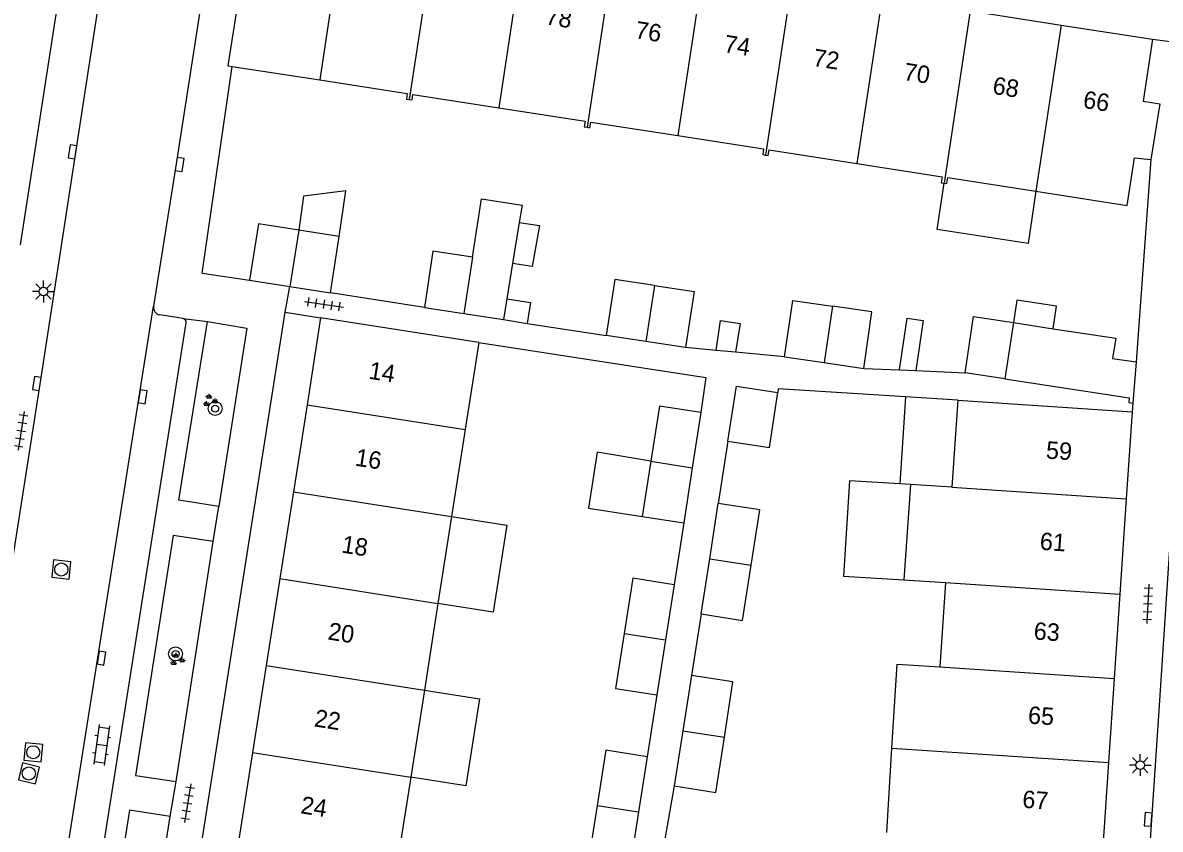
# Model space of a CAD drawing. Extents: x 131000 to 133014, y 396499 to 399001.
# Drawn here: x 132779.6 to 132844.8, y 397226.9 to 397273.2 of the extents above; entities that cross this region are included whole.
import ezdxf

# ---------------------------------------------------------------- set-up
doc = ezdxf.new("R2010")
doc.units = 0
for name, color, linetype in [('gg-afsc-erfafscheiding', 7, 'Continuous'), ('gg-afsc-muur', 7, 'Continuous'), ('gg-anno-huisnummerreeks BGT', 7, 'Continuous'), ('gg-bbg-bijgebouw', 7, 'Continuous'), ('gg-bbg-gedigitaliseerde bebouwing', 7, 'Continuous'), ('gg-bbg-gedigitaliseerde bijgebouw', 7, 'Continuous'), ('gg-bbg-hoofdgebouw', 7, 'Continuous'), ('gg-bbg-luifel en loopbrug', 7, 'Continuous'), ('gg-bbg-tussenscheiding', 7, 'Continuous'), ('gg-knt-verharding', 7, 'Continuous'), ('gg-knt-verharding nz', 7, 'Continuous'), ('gt-grn-weggrens', 7, 'Continuous'), ('gt-symb-boom', 7, 'Continuous'), ('gt-symb-groenvak', 7, 'Continuous'), ('gt-symb-klinker verharding', 7, 'Continuous'), ('gt-symb-kolk', 7, 'Continuous'), ('gt-symb-lichtmast', 7, 'Continuous'), ('gt-symb-rioolschacht', 7, 'Continuous'), ('gt-symb-tegel verharding', 7, 'Continuous')]:
    doc.layers.add(name, color=color, linetype=linetype)

# ---------------------------------------------------------------- blocks, each defined once
blk = doc.blocks.new('gt0-TEG1')
at = {"layer": 'gt-symb-tegel verharding'}
for p, q in [((-1.125, 0), (1.125, 0)), ((-0.9, -0.25), (-0.9, 0.25)), ((-0.45, -0.25), (-0.45, 0.25)), ((0, -0.25), (0, 0.25)), ((0.45, -0.25), (0.45, 0.25)), ((0.9, -0.25), (0.9, 0.25))]:
    blk.add_line(p, q, dxfattribs=at)
blk = doc.blocks.new('gt0-GRVAK')
at = {"layer": 'gt-symb-groenvak'}
for p, q in [((-0.11, 0.189), (-0.228, 0.24)), ((-0.182, 0.153), (0.088, 0.153)), ((-0.091, 0.211), (-0.156, 0.322)), ((-0.047, 0.214), (-0.047, 0.393)), ((-0.004, 0.211), (0.061, 0.322)), ((0.015, 0.189), (0.133, 0.24)), ((0.262, -0.052), (0.197, 0.059)), ((0.305, -0.049), (0.305, 0.13)), ((0.349, -0.052), (0.414, 0.059)), ((-0.245, -0.228), (-0.363, -0.177)), ((-0.318, -0.264), (-0.047, -0.264)), ((-0.226, -0.206), (-0.291, -0.095)), ((-0.183, -0.203), (-0.183, -0.024)), ((-0.139, -0.206), (-0.074, -0.095)), ((-0.12, -0.228), (-0.002, -0.177)), ((0.243, -0.074), (0.125, -0.023)), ((0.17, -0.11), (0.441, -0.11)), ((0.368, -0.074), (0.486, -0.023))]:
    blk.add_line(p, q, dxfattribs=at)
blk = doc.blocks.new('gt0-BOOM')
at = {"layer": 'gt-symb-boom'}
for radius in [0.4, 0.2]:
    blk.add_circle((0, 0), radius, dxfattribs=at)
blk = doc.blocks.new('gt0-KOLK')
at = {"layer": 'gt-symb-kolk'}
blk.add_lwpolyline([(0, 0), (0.375, 0), (0.375, 0.4), (-0.375, 0.4), (-0.375, 0), (0, 0)], dxfattribs=at)
blk = doc.blocks.new('gt0-RS')
at = {"layer": 'gt-symb-rioolschacht'}
blk.add_lwpolyline([(-0.5, -0.5), (0.5, -0.5), (0.5, 0.5), (-0.5, 0.5)], close=True, dxfattribs=at)
blk.add_circle((0, 0), 0.375, dxfattribs=at)
blk = doc.blocks.new('gt0-KL1')
at = {"layer": 'gt-symb-klinker verharding'}
for p, q in [((-1.15, 0.3), (1.15, 0.3)), ((-1, -0.3), (-1, 0.3)), ((-0.5, 0.3), (-0.5, 0.45)), ((0, -0.3), (0, 0.3)), ((0.5, 0.3), (0.5, 0.45)), ((1, -0.3), (1, 0.3)), ((-1.15, -0.3), (1.15, -0.3)), ((-0.5, -0.45), (-0.5, -0.3)), ((0.5, -0.45), (0.5, -0.3))]:
    blk.add_line(p, q, dxfattribs=at)
blk = doc.blocks.new('gt0-LMAST')
at = {"layer": 'gt-symb-lichtmast'}
for p, q in [((-0.182, 0.173), (-0.447, 0.438)), ((-0.005, 0.246), (-0.005, 0.621)), ((0.172, 0.173), (0.437, 0.438)), ((-0.255, -0.004), (-0.63, -0.004)), ((-0.182, -0.181), (-0.447, -0.446)), ((-0.005, -0.254), (-0.005, -0.629)), ((0.437, -0.446), (0.172, -0.181)), ((0.245, -0.004), (0.62, -0.004))]:
    blk.add_line(p, q, dxfattribs=at)
blk.add_circle((-0.005, -0.004), 0.25, dxfattribs=at)

msp = doc.modelspace()

# ---------------------------------------------------------------- linework, layer by layer
at = {"layer": 'gg-afsc-erfafscheiding'}
for p, q in [((132802.641, 397256.875), (132797.253, 397257.721)), ((132808.543, 397255.974), (132813.067, 397255.273)), ((132819.37, 397254.417), (132817.616, 397254.58)), ((132823.301, 397254.051), (132820.49, 397254.313)), ((132827.837, 397253.39), (132829.879, 397253.302)), ((132830.816, 397253.262), (132833.646, 397253.141)), ((132820.05, 397249.212), (132819.496, 397245.636)), ((132817.514, 397244.524), (132816.963, 397240.976)), ((132818.509, 397239.303), (132817.958, 397235.766)), ((132815.974, 397234.652), (132815.42, 397231.11)), ((132816.971, 397229.433), (132816.286, 397225.614))]:
    msp.add_line(p, q, dxfattribs=at)
for points in [[(132805.759, 397254.868), (132818.777, 397252.86), (132818.499, 397250.859)], [(132830.24, 397251.761), (132822.929, 397252.219), (132822.912, 397252.011)]]:
    msp.add_lwpolyline(points, dxfattribs=at)
at = {"layer": 'gg-afsc-muur'}
for p, q in [((132781.535, 397273.935), (132779.464, 397260.481)), ((132789.89, 397258.846), (132791.608, 397270.717)), ((132844.305, 397265.367), (132843.451, 397253.757)), ((132789.89, 397258.846), (132792.61, 397258.45))]:
    msp.add_line(p, q, dxfattribs=at)
at = {"layer": 'gg-bbg-bijgebouw'}
for p, q in [((132797.76, 397260.951), (132795.438, 397261.316)), ((132797.253, 397257.721), (132797.76, 397260.951)), ((132792.61, 397258.45), (132794.932, 397258.086)), ((132794.932, 397258.086), (132797.253, 397257.721)), ((132802.641, 397256.875), (132804.906, 397256.531)), ((132804.906, 397256.531), (132807.17, 397256.187)), ((132815.342, 397254.927), (132813.067, 397255.273)), ((132817.616, 397254.58), (132815.342, 397254.927)), ((132823.301, 397254.051), (132825.569, 397253.721)), ((132825.569, 397253.721), (132827.837, 397253.39)), ((132835.929, 397252.792), (132833.646, 397253.141)), ((132818.499, 397250.859), (132818.006, 397247.692)), ((132815.625, 397248.062), (132815.132, 397244.894)), ((132818.006, 397247.692), (132817.514, 397244.524)), ((132819.003, 397242.47), (132819.496, 397245.636)), ((132815.132, 397244.894), (132817.514, 397244.524)), ((132818.509, 397239.303), (132819.003, 397242.47)), ((132816.963, 397240.976), (132816.468, 397237.814)), ((132816.468, 397237.814), (132815.974, 397234.652)), ((132817.958, 397235.766), (132817.465, 397232.6)), ((132817.465, 397232.6), (132816.971, 397229.433)), ((132815.42, 397231.11), (132814.924, 397227.943)), ((132814.924, 397227.943), (132814.428, 397224.775))]:
    msp.add_line(p, q, dxfattribs=at)
for points in [[(132795.438, 397261.316), (132793.117, 397261.68), (132792.61, 397258.45)], [(132805.397, 397259.764), (132803.132, 397260.108), (132802.641, 397256.875)], [(132815.833, 397258.153), (132813.559, 397258.499), (132813.067, 397255.273)], [(132815.833, 397258.153), (132818.107, 397257.806), (132817.616, 397254.58)], [(132823.301, 397254.051), (132823.773, 397257.287), (132826.041, 397256.957)], [(132827.837, 397253.39), (132828.309, 397256.626), (132826.041, 397256.957)], [(132833.646, 397253.141), (132834.139, 397256.366), (132836.422, 397256.017)], [(132820.05, 397249.212), (132820.54, 397252.374), (132822.912, 397252.011)], [(132820.05, 397249.212), (132822.431, 397248.85), (132822.912, 397252.011)], [(132818.499, 397250.859), (132816.117, 397251.229), (132815.625, 397248.062)], [(132821.383, 397242.102), (132821.875, 397245.27), (132819.496, 397245.636)], [(132818.509, 397239.303), (132820.891, 397238.933), (132821.383, 397242.102)], [(132816.963, 397240.976), (132814.585, 397241.348), (132814.09, 397238.186)], [(132814.09, 397238.186), (132813.596, 397235.024), (132815.974, 397234.652)], [(132819.843, 397232.239), (132820.33, 397235.411), (132817.958, 397235.766)], [(132816.971, 397229.433), (132819.356, 397229.067), (132819.843, 397232.239)], [(132815.42, 397231.11), (132813.038, 397231.483), (132812.542, 397228.316)], [(132812.542, 397228.316), (132812.046, 397225.148), (132814.428, 397224.775)]]:
    msp.add_lwpolyline(points, dxfattribs=at)
at = {"layer": 'gg-bbg-gedigitaliseerde bebouwing'}
msp.add_line((132829.153, 397226.77), (132829.449, 397231.599), dxfattribs=at)
msp.add_lwpolyline([(132829.449, 397231.599), (132829.745, 397236.427), (132832.204, 397236.276)], dxfattribs=at)
at = {"layer": 'gg-bbg-gedigitaliseerde bijgebouw'}
for p, q in [((132808.084, 397261.754), (132807.7, 397259.414)), ((132807.7, 397259.414), (132807.365, 397257.377)), ((132807.365, 397257.377), (132807.17, 397256.187)), ((132836.422, 397256.017), (132838.705, 397255.667)), ((132843.451, 397253.757), (132843.278, 397251.401))]:
    msp.add_line(p, q, dxfattribs=at)
for points in [[(132805.397, 397259.764), (132805.906, 397263.115), (132808.249, 397262.759), (132808.084, 397261.754)], [(132838.705, 397255.667), (132842.288, 397255.118), (132842.111, 397253.962), (132843.451, 397253.757)], [(132835.929, 397252.792), (132843.053, 397251.7), (132843.033, 397251.429), (132843.278, 397251.401)]]:
    msp.add_lwpolyline(points, dxfattribs=at)
at = {"layer": 'gg-bbg-hoofdgebouw'}
for p, q in [((132833.942, 397273.896), (132839.155, 397273.086)), ((132839.155, 397273.086), (132844.4, 397272.271)), ((132791.608, 397270.717), (132796.639, 397269.936)), ((132796.69, 397256.289), (132795.909, 397251.302)), ((132805.759, 397254.868), (132796.69, 397256.289)), ((132805.759, 397254.868), (132804.979, 397249.882)), ((132833.227, 397251.574), (132832.89, 397246.572)), ((132833.227, 397251.574), (132843.234, 397250.896)), ((132795.909, 397251.302), (132795.128, 397246.315)), ((132843.234, 397250.896), (132842.896, 397245.898)), ((132804.979, 397249.882), (132804.199, 397244.895)), ((132795.128, 397246.315), (132794.347, 397241.329)), ((132830.513, 397246.734), (132830.144, 397241.264)), ((132832.89, 397246.572), (132830.513, 397246.734)), ((132842.896, 397245.898), (132842.525, 397240.43)), ((132804.199, 397244.895), (132803.419, 397239.908)), ((132794.347, 397241.329), (132793.566, 397236.342)), ((132830.144, 397241.264), (132832.53, 397241.103)), ((132832.53, 397241.103), (132832.204, 397236.276)), ((132842.525, 397240.43), (132842.198, 397235.603)), ((132803.419, 397239.908), (132802.638, 397234.921)), ((132793.566, 397236.342), (132792.784, 397231.355)), ((132842.198, 397235.603), (132841.872, 397230.776)), ((132802.638, 397234.921), (132801.858, 397229.934)), ((132792.784, 397231.355), (132792.003, 397226.368)), ((132841.872, 397230.776), (132841.545, 397225.95)), ((132801.858, 397229.934), (132801.078, 397224.948))]:
    msp.add_line(p, q, dxfattribs=at)
for points in [[(132792.866, 397280.279), (132791.363, 397270.755), (132791.608, 397270.717)], [(132844.4, 397272.271), (132843.862, 397268.718), (132844.81, 397268.568), (132844.305, 397265.367)], [(132796.639, 397269.936), (132801.657, 397269.156), (132801.61, 397268.843), (132801.771, 397268.819)], [(132801.771, 397268.819), (132801.933, 397268.794), (132801.98, 397269.105), (132806.907, 397268.34)], [(132806.907, 397268.34), (132811.856, 397267.571), (132811.807, 397267.249), (132811.97, 397267.224)], [(132811.97, 397267.224), (132812.133, 397267.199), (132812.182, 397267.52), (132817.174, 397266.744)], [(132817.174, 397266.744), (132822.095, 397265.98), (132822.044, 397265.655), (132822.204, 397265.63)], [(132822.204, 397265.63), (132822.364, 397265.605), (132822.415, 397265.931), (132827.444, 397265.15)], [(132837.712, 397263.554), (132842.944, 397262.741), (132843.364, 397265.475), (132844.305, 397265.367)], [(132827.444, 397265.15), (132832.338, 397264.389), (132832.286, 397264.044), (132832.446, 397264.02)], [(132832.446, 397264.02), (132832.607, 397263.996), (132832.658, 397264.339), (132837.712, 397263.554)]]:
    msp.add_lwpolyline(points, dxfattribs=at)
at = {"layer": 'gg-bbg-luifel en loopbrug'}
for p, q in [((132807.17, 397256.187), (132808.543, 397255.974)), ((132820.49, 397254.313), (132819.37, 397254.417)), ((132829.879, 397253.302), (132830.816, 397253.262)), ((132830.24, 397251.761), (132829.903, 397246.771)), ((132833.227, 397251.574), (132830.24, 397251.761)), ((132830.513, 397246.734), (132829.903, 397246.771))]:
    msp.add_line(p, q, dxfattribs=at)
for points in [[(132837.712, 397263.554), (132837.259, 397260.561), (132832.042, 397261.351), (132832.446, 397264.02)], [(132797.76, 397260.951), (132798.126, 397263.576), (132795.711, 397263.274), (132795.438, 397261.316)], [(132808.084, 397261.754), (132809.238, 397261.579), (132808.827, 397259.243), (132807.7, 397259.414)], [(132807.365, 397257.377), (132808.725, 397257.17), (132808.543, 397255.974)], [(132838.705, 397255.667), (132838.901, 397256.951), (132836.618, 397257.301), (132836.422, 397256.017)], [(132819.37, 397254.417), (132819.63, 397256.136), (132820.741, 397255.968), (132820.49, 397254.313)], [(132829.879, 397253.302), (132830.33, 397256.275), (132831.252, 397256.136), (132830.816, 397253.262)], [(132815.625, 397248.062), (132812.556, 397248.587), (132812.056, 397245.372), (132815.132, 397244.894)], [(132829.903, 397246.771), (132827.02, 397246.948), (132826.684, 397241.476), (132830.144, 397241.264)], [(132804.199, 397244.895), (132807.36, 397244.4), (132806.58, 397239.413), (132803.419, 397239.908)], [(132802.638, 397234.921), (132805.799, 397234.426), (132805.019, 397229.439), (132801.858, 397229.934)]]:
    msp.add_lwpolyline(points, dxfattribs=at)
at = {"layer": 'gg-bbg-tussenscheiding'}
for p, q in [((132798.082, 397279.468), (132796.639, 397269.936)), ((132803.263, 397278.663), (132801.771, 397268.819)), ((132808.35, 397277.873), (132806.907, 397268.34)), ((132813.463, 397277.078), (132811.97, 397267.224)), ((132818.619, 397276.277), (132817.174, 397266.744)), ((132823.697, 397275.488), (132822.204, 397265.63)), ((132828.887, 397274.682), (132827.444, 397265.15)), ((132833.942, 397273.896), (132832.446, 397264.02)), ((132839.155, 397273.086), (132837.712, 397263.554)), ((132795.438, 397261.316), (132794.932, 397258.086)), ((132805.397, 397259.764), (132804.906, 397256.531)), ((132815.833, 397258.153), (132815.342, 397254.927)), ((132826.041, 397256.957), (132825.569, 397253.721)), ((132836.422, 397256.017), (132835.929, 397252.792)), ((132795.909, 397251.302), (132804.979, 397249.882)), ((132815.625, 397248.062), (132818.006, 397247.692)), ((132795.128, 397246.315), (132804.199, 397244.895)), ((132832.89, 397246.572), (132842.896, 397245.898)), ((132819.003, 397242.47), (132821.383, 397242.102)), ((132794.347, 397241.329), (132803.419, 397239.908)), ((132832.53, 397241.103), (132842.525, 397240.43)), ((132814.09, 397238.186), (132816.468, 397237.814)), ((132793.566, 397236.342), (132802.638, 397234.921)), ((132832.204, 397236.276), (132842.198, 397235.603)), ((132817.465, 397232.6), (132819.843, 397232.239)), ((132792.784, 397231.355), (132801.858, 397229.934)), ((132829.449, 397231.599), (132841.872, 397230.776)), ((132812.542, 397228.316), (132814.924, 397227.943))]:
    msp.add_line(p, q, dxfattribs=at)
at = {"layer": 'gg-knt-verharding'}
for p, q in [((132788.799, 397256.247), (132787.461, 397256.457)), ((132787.608, 397211.703), (132794.654, 397256.625)), ((132794.654, 397256.625), (132796.69, 397256.289)), ((132782.142, 397212.671), (132788.971, 397256.01)), ((132788.395, 397229.688), (132790.528, 397243.46)), ((132785.635, 397212.143), (132788.068, 397227.687))]:
    msp.add_line(p, q, dxfattribs=at)
for points in [[(132777.776, 397234.516), (132780.609, 397252.489), (132784.506, 397277.843), (132784.947, 397280.364)], [(132790.676, 397279.506), (132790.145, 397276.345), (132788.408, 397265.118), (132787.109, 397256.956)], [(132846.998, 397266.533), (132846.727, 397263.019), (132846.288, 397256.346), (132845.298, 397241.914), (132844.787, 397234.047), (132843.317, 397212.087), (132842.323, 397197.684), (132842.206, 397195.457)], [(132790.851, 397245.468), (132788.557, 397245.836), (132790.192, 397256.079)], [(132790.192, 397256.079), (132792.451, 397255.699), (132790.851, 397245.468)], [(132790.528, 397243.46), (132788.231, 397243.794), (132786.063, 397230.036), (132788.395, 397229.688)], [(132788.068, 397227.687), (132785.721, 397228.049), (132783.273, 397212.5)]]:
    msp.add_lwpolyline(points, dxfattribs=at)
for centre, radius, start, end in [((132842.772, 397272.326), 4.585, 354.52935, 75.75822), ((132787.552, 397256.895), 0.447, 172.16327, 258.23585), ((132788.769, 397256.045), 0.205, 350.27642, 81.66324)]:
    msp.add_arc(centre, radius, start, end, dxfattribs=at)
at = {"layer": 'gg-knt-verharding nz'}
msp.add_lwpolyline([(132779.891, 397211.226), (132781.43, 397221.079), (132787.109, 397256.956)], dxfattribs=at)
at = {"layer": 'gt-grn-weggrens'}
for p, q in [((132844.4, 397272.271), (132847.336, 397271.889)), ((132794.654, 397256.625), (132794.932, 397258.086)), ((132788.799, 397256.247), (132790.192, 397256.079)), ((132843.278, 397251.401), (132843.234, 397250.896)), ((132790.528, 397243.46), (132790.851, 397245.468)), ((132788.068, 397227.687), (132788.395, 397229.688))]:
    msp.add_line(p, q, dxfattribs=at)

# ---------------------------------------------------------------- block references
at = {"layer": 'gt-symb-boom'}
for p in [(132790.64, 397251.085), (132788.368, 397237.008)]:
    msp.add_blockref('gt0-BOOM', p, dxfattribs=at)
at = {"layer": 'gt-symb-groenvak'}
for p in [(132790.334, 397251.541), (132788.448, 397236.679)]:
    msp.add_blockref('gt0-GRVAK', p, dxfattribs=at)
at = {"layer": 'gt-symb-klinker verharding', "rotation": -97.70065539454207}
msp.add_blockref('gt0-KL1', (132784.127, 397231.785), dxfattribs=at)
at = {"layer": 'gt-symb-kolk'}
for p, rotation in [((132782.655, 397265.789), 81.2538377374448), ((132788.408, 397265.118), -99.02919884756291), ((132780.609, 397252.489), 81.2538377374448), ((132786.29, 397251.798), -98.97262661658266), ((132783.923, 397236.805), -98.97262661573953), ((132844.345, 397227.502), 86.15925292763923)]:
    msp.add_blockref('gt0-KOLK', p, dxfattribs=dict(at, rotation=rotation))
at = {"layer": 'gt-symb-lichtmast'}
for p in [(132780.802, 397257.803), (132843.702, 397230.634)]:
    msp.add_blockref('gt0-LMAST', p, dxfattribs=at)
at = {"layer": 'gt-symb-rioolschacht'}
for p, rotation in [((132781.818, 397241.853), -95.96703762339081), ((132780.209, 397231.365), -95.33444003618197), ((132779.956, 397230.149), -13.299584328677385)]:
    msp.add_blockref('gt0-RS', p, dxfattribs=dict(at, rotation=rotation))
at = {"layer": 'gt-symb-tegel verharding'}
for p, rotation in [((132796.886, 397257.07), -8.45426172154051), ((132779.514, 397249.814), -99.09480497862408), ((132844.131, 397239.885), -92.80805306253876), ((132789.058, 397228.452), -99.09480497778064)]:
    msp.add_blockref('gt0-TEG1', p, dxfattribs=dict(at, rotation=rotation))

# ---------------------------------------------------------------- texts
at = {"layer": 'gg-anno-huisnummerreeks BGT'}
for s, rotation, p in [('78', 351.1, (132809.546, 397273.134)), ('76', 351.1, (132814.68, 397272.336)), ('74', 351.1, (132819.779, 397271.544)), ('72', 351.2, (132824.882, 397270.75)), ('70', 351.1, (132830.082, 397269.943)), ('68', 351.1, (132835.181, 397269.15)), ('66', 351.1, (132840.371, 397268.344)), ('14', 351.1, (132799.406, 397252.803)), ('59', 356.2, (132838.266, 397248.218)), ('16', 351.1, (132798.626, 397247.817)), ('18', 351.1, (132797.844, 397242.83)), ('61', 356.1, (132837.911, 397242.988)), ('20', 351.1, (132797.063, 397237.843)), ('63', 356.1, (132837.562, 397237.839)), ('65', 356.2, (132837.236, 397233.011)), ('22', 351.1, (132796.282, 397232.856)), ('24', 351.1, (132795.501, 397227.87)), ('67', 356.1, (132836.909, 397228.186))]:
    msp.add_text(s, height=1, rotation=rotation, dxfattribs=at).set_placement(p)

doc.saveas('drawing.dxf')
